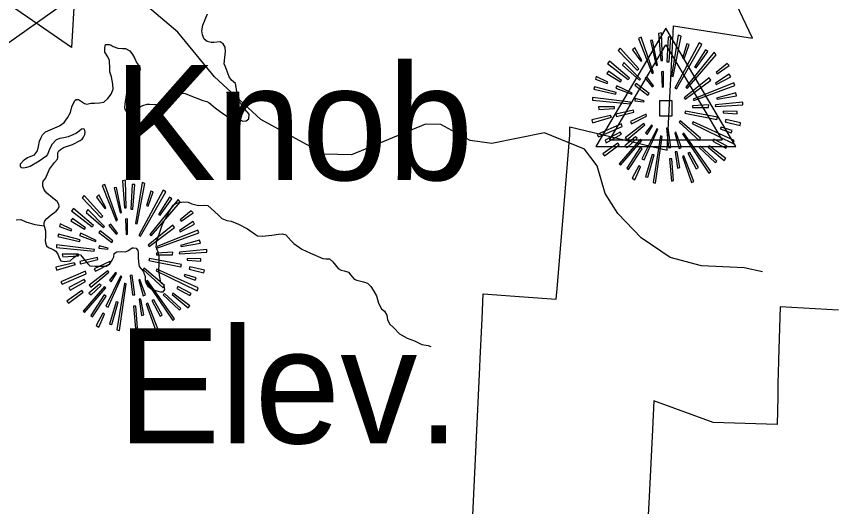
# Model space of a CAD drawing. Extents: x 1159738 to 1321356, y 736314 to 882035.
# Drawn here: x 1185086 to 1191346, y 823694 to 827438 of the extents above; entities that cross this region are included whole.
import ezdxf

# ---------------------------------------------------------------- set-up
doc = ezdxf.new("R2010")
doc.units = 0
for name, color, linetype in [('Exist Boundary Land Use Forest National US Forest Service', 7, 'Continuous'), ('Exist Geographical Mountain Summit CELL', 7, 'Continuous'), ('Exist Geographical Mountain Summit Elevation Number Label', 7, 'Continuous'), ('Exist Geographical Mountain Summit Label', 7, 'Continuous'), ('Exist Hydrographic Creek Single Shore', 7, 'Continuous'), ('Exist Hydrographic Misc Water Feature', 7, 'Continuous'), ('Exist Road Non-System Type 51', 7, 'Continuous'), ('Exist Survey Geodetic Marker CELL', 7, 'Continuous')]:
    doc.layers.add(name, color=color, linetype=linetype)

msp = doc.modelspace()

# ---------------------------------------------------------------- linework, layer by layer
at = {"layer": 'Exist Boundary Land Use Forest National US Forest Service'}
for points in [[(1184688.9, 828448.9), (1185575.4, 828394), (1185547.9, 827913.1), (1185529.8, 827596.2), (1185507.4, 827200.9), (1185259.6, 827371), (1185032.4, 827526.9)], [(1188567.6, 823576.3), (1188623.2, 824758.6), (1188626.2, 824824.1), (1188640.5, 825128.8), (1188649.4, 825317.8), (1188957.9, 825296.5), (1189207.1, 825279.4), (1189213.6, 825356.9), (1189216.3, 825389.3), (1189256.9, 825877.7), (1189311.4, 826532.5), (1189311.1, 826542.9), (1189310, 826594.5), (1190053.5, 826415.9), (1190066.4, 826672.2), (1190095.8, 827255.4), (1190101.4, 827365), (1190703.4, 827271), (1190629.4, 827427), (1190200.6, 828338.2)], [(1191361.6, 825193.9), (1190915.5, 825218.9), (1190902.5, 824814.9), (1190900.3, 824708.2), (1190899, 824645.5), (1190896.7, 824533.1), (1190892.9, 824320), (1190404.9, 824337.6), (1189950.7, 824502.7), (1189939.9, 824283.5), (1189914.8, 823769.3), (1189901.1, 823491.1)]]:
    msp.add_lwpolyline(points, dxfattribs=at)
at = {"layer": 'Exist Geographical Mountain Summit CELL'}
for points in [[(1189833.1, 827270.4), (1189937.9, 827002.9), (1189949.6, 827007), (1189853.6, 827280.5)], [(1189987.4, 827308.1), (1190003.6, 827100.1), (1190016.4, 827101.7), (1190010.8, 827312.4)], [(1190051.5, 827091.6), (1190067.2, 827091.6), (1190081.7, 827280.5), (1190059.9, 827280.5)], [(1190099.4, 826978), (1190158.9, 827286.3), (1190137, 827293.5), (1190086.2, 826981.1)], [(1189968.5, 827062.5), (1189978.6, 827065.4), (1189942.4, 827257.1), (1189924.9, 827252.8)], [(1190112.3, 826890.9), (1190124, 826883.7), (1190318.7, 827222.2), (1190296.9, 827236.9)], [(1190170.3, 827119), (1190183.6, 827114.5), (1190221.4, 827222.2), (1190202.5, 827229.4)], [(1189679.2, 827177.3), (1189823, 827027.5), (1189836.3, 827037.6), (1189695.3, 827196.2)], [(1189789.5, 827183.1), (1189852, 827095.9), (1189859.4, 827101.7), (1189805.7, 827199.1)], [(1190196.6, 826896.7), (1190205.4, 826888), (1190427.8, 827145.1), (1190411.7, 827164.2)], [(1190346.4, 827183.1), (1190262.1, 827049.3), (1190273.8, 827044.8), (1190363.7, 827170.1)], [(1189597.8, 827078.3), (1189756.2, 826956.3), (1189765, 826965.1), (1189612.4, 827095.9)], [(1189711, 827066.6), (1189841.9, 826950.5), (1189850.7, 826959.1), (1189722.7, 827087.1)], [(1189593.5, 827002.9), (1189696.6, 826937.4), (1189705.4, 826947.8), (1189605, 827018.7)], [(1190427.8, 827008.6), (1190435.1, 826998.5), (1190526.6, 827063.7), (1190512, 827078.3)], [(1189506.3, 826959.1), (1189596.2, 826924.4), (1189600.7, 826936.1), (1189512.1, 826979.6)], [(1189884.2, 826965.1), (1189939.5, 826899.4), (1189948, 826908.2), (1189897.2, 826976.8)], [(1190009.2, 827014.6), (1190014.8, 826898.1), (1190025.2, 826899.4), (1190025.2, 827015.9)], [(1190183.6, 826816.7), (1190190.8, 826806.6), (1190385.5, 826950.5), (1190372.6, 826968)], [(1190427.8, 826917.2), (1190538.1, 826976.8), (1190526.6, 826996.9), (1190422.2, 826927.3)], [(1189494.6, 826882.1), (1189660.3, 826844.3), (1189664.7, 826857.4), (1189499.1, 826901)], [(1189660.3, 826890.9), (1189782.3, 826843), (1189786.8, 826851.5), (1189669.1, 826907.1)], [(1189805.7, 826912.7), (1189906, 826836.9), (1189914.5, 826848.6), (1189815.8, 826925.7)], [(1190251.7, 826805.2), (1190256.2, 826796.2), (1190568.7, 826911.1), (1190561.5, 826930)], [(1190435.1, 826805.2), (1190582, 826831.3), (1190576.1, 826853.1), (1190429.4, 826814)], [(1189484.2, 826797.8), (1189772.2, 826770.1), (1189773.5, 826781.8), (1189484.2, 826818)], [(1189807, 826793.5), (1189875.4, 826784.7), (1189877, 826793.5), (1189810, 826810.8)], [(1190420.5, 826749.9), (1190629.9, 826762.9), (1190631.2, 826781.8), (1190422.2, 826762.9)], [(1189532.6, 826728.1), (1189651.4, 826733.9), (1189651.4, 826748.3), (1189528.1, 826748.3)], [(1189661.9, 826691.9), (1189666, 826672.9), (1189798.5, 826706.4), (1189795.6, 826720.9)], [(1190189.2, 826699.1), (1190432.2, 826651.2), (1190436.6, 826668.5), (1190193.7, 826713.6)], [(1190247.7, 826754.4), (1190247.7, 826742.7), (1190368.2, 826742.7), (1190371, 826762.9)], [(1190480.1, 826702), (1190586.2, 826693.1), (1190586.2, 826710.5), (1190481.7, 826714.8)], [(1189478.6, 826646.8), (1189484.2, 826626.3), (1189628.4, 826668.5), (1189619.6, 826681.5)], [(1189772.2, 826635.1), (1189781, 826616.2), (1189895.9, 826677), (1189891.6, 826690.3)], [(1190496.3, 826633.5), (1190609.4, 826604.5), (1190612.3, 826626.3), (1190500.3, 826651.2)], [(1189517.7, 826536.1), (1189528.1, 826517.5), (1189709.8, 826597.3), (1189703.8, 826616.2)], [(1189732.8, 826510.1), (1189744.5, 826495.4), (1189882.6, 826609), (1189875.4, 826619)], [(1189859.4, 826350.2), (1189877, 826343), (1189983.1, 826576.8), (1189973, 826580)], [(1189887.1, 826547.8), (1189900.1, 826536.1), (1189940.8, 826601.6), (1189933.4, 826607.3)], [(1190047, 826584.3), (1190062.8, 826436.1), (1190080.5, 826437.2), (1190059.9, 826587.2)], [(1190144.5, 826630.7), (1190298.5, 826489.6), (1190308.6, 826507.1), (1190151.7, 826639.5)], [(1190244.5, 826620.6), (1190557.2, 826467.8), (1190564.4, 826489.6), (1190250.6, 826632.2)], [(1190458.4, 826580), (1190542.6, 826547.8), (1190549.8, 826565.4), (1190464.1, 826592.8)], [(1189587.7, 826472.3), (1189703.8, 826539.1), (1189695.3, 826553.7), (1189578.9, 826492.5)], [(1189747.7, 826436.1), (1189824.6, 826508.5), (1189811.3, 826517.5), (1189729.9, 826448.9)], [(1189945.1, 826168.6), (1189964, 826164.1), (1190014.8, 826521.5), (1190002, 826524.7)], [(1190111, 826549.4), (1190145.8, 826430), (1190161.8, 826437.2), (1190119.5, 826553.7)], [(1190169, 826540.4), (1190371, 826241.1), (1190385.5, 826252.7), (1190179.1, 826544.9)], [(1189562.9, 826389.3), (1189574.4, 826373.3), (1189688, 826457.7), (1189677.6, 826470.7)], [(1189686.5, 826310.8), (1189698.1, 826300.7), (1189861, 826491.2), (1189849.3, 826499.7)], [(1190401.6, 826484), (1190501.9, 826431.6), (1190512, 826446.2), (1190410.5, 826499.7)], [(1189846.4, 826436.1), (1189746.1, 826278.9), (1189758.9, 826268.9), (1189862.4, 826427.1)], [(1190150.1, 826283.3), (1190128.3, 826402.6), (1190115.2, 826402.6), (1190132.8, 826278.9)], [(1190211, 826392.2), (1190275.1, 826274.5), (1190291.3, 826283.3), (1190225.9, 826398.1)], [(1190298.5, 826437.2), (1190418.9, 826320.9), (1190432.2, 826331.3), (1190307.3, 826447.3)], [(1190365.3, 826440.1), (1190487.4, 826336.9), (1190500.3, 826351.5), (1190372.6, 826450.5)], [(1189906, 826209.3), (1189953.9, 826380.5), (1189939.5, 826382.1), (1189888.4, 826213.3)], [(1190071.6, 826350.2), (1190086.2, 826180.3), (1190102.2, 826184.3), (1190088.9, 826350.2)], [(1190169, 826369.1), (1190238.9, 826169.9), (1190256.2, 826177.1), (1190180.7, 826372)], [(1189786.8, 826201.9), (1189805.7, 826190.4), (1189849.3, 826289), (1189836.3, 826297.8)], [(1185741.7, 826145.2), (1185846.5, 825877.7), (1185858.2, 825881.8), (1185762.2, 826155.3)], [(1185896, 826182.8), (1185912.1, 825974.9), (1185925, 825976.5), (1185919.4, 826187.2)], [(1185960, 825966.4), (1185975.7, 825966.4), (1185990.3, 826155.3), (1185968.5, 826155.3)], [(1186007.9, 825852.8), (1186067.5, 826161), (1186045.6, 826168.3), (1185994.8, 825855.9)], [(1185877.1, 825937.3), (1185887.2, 825940.1), (1185851, 826131.9), (1185833.5, 826127.6)], [(1186020.9, 825765.7), (1186032.6, 825758.5), (1186227.3, 826097), (1186205.5, 826111.7)], [(1186078.9, 825993.8), (1186092.2, 825989.3), (1186130, 826097), (1186111.1, 826104.2)], [(1185587.7, 826052.1), (1185731.6, 825902.3), (1185744.9, 825912.4), (1185603.9, 826071)], [(1185698.1, 826057.9), (1185760.6, 825970.7), (1185768, 825976.5), (1185714.3, 826073.9)], [(1186105.2, 825771.4), (1186114, 825762.8), (1186336.4, 826019.9), (1186320.3, 826039)], [(1186255, 826057.9), (1186170.7, 825924.1), (1186182.4, 825919.6), (1186272.3, 826044.9)], [(1185506.4, 825953.1), (1185664.8, 825831), (1185673.6, 825839.9), (1185520.9, 825970.7)], [(1185619.6, 825941.4), (1185750.5, 825825.3), (1185759.3, 825833.9), (1185631.3, 825961.9)], [(1185502, 825877.7), (1185605.2, 825812.1), (1185614, 825822.5), (1185513.6, 825893.5)], [(1186336.4, 825883.4), (1186343.7, 825873.3), (1186435.2, 825938.5), (1186420.6, 825953.1)], [(1185414.9, 825833.9), (1185504.8, 825799.2), (1185509.3, 825810.9), (1185420.7, 825854.4)], [(1185792.8, 825839.9), (1185848.1, 825774.2), (1185856.6, 825783), (1185805.8, 825851.5)], [(1185917.8, 825889.4), (1185923.4, 825772.9), (1185933.8, 825774.2), (1185933.8, 825890.6)], [(1186092.2, 825691.5), (1186099.4, 825681.4), (1186294.1, 825825.3), (1186281.2, 825842.7)], [(1186336.4, 825792), (1186446.7, 825851.5), (1186435.2, 825871.7), (1186330.7, 825802)], [(1185403.2, 825756.9), (1185568.8, 825719.1), (1185573.3, 825732.2), (1185407.7, 825775.8)], [(1185568.8, 825765.7), (1185690.9, 825717.8), (1185695.4, 825726.3), (1185577.7, 825781.9)], [(1185714.3, 825787.5), (1185814.6, 825711.7), (1185823.1, 825723.4), (1185724.4, 825800.4)], [(1186160.3, 825680), (1186164.8, 825671), (1186477.3, 825785.9), (1186470.1, 825804.8)], [(1186343.7, 825680), (1186490.6, 825706.1), (1186484.7, 825727.9), (1186338, 825688.8)], [(1185392.8, 825672.6), (1185680.8, 825644.9), (1185682.1, 825656.6), (1185392.8, 825692.8)], [(1185715.6, 825668.3), (1185784, 825659.5), (1185785.6, 825668.3), (1185718.6, 825685.6)], [(1186329.1, 825624.7), (1186538.5, 825637.7), (1186539.8, 825656.6), (1186330.7, 825637.7)], [(1185441.2, 825602.9), (1185560, 825608.7), (1185560, 825623.1), (1185436.7, 825623.1)], [(1185570.4, 825566.7), (1185574.6, 825547.7), (1185707.1, 825581.1), (1185704.2, 825595.7)], [(1186097.8, 825573.9), (1186340.8, 825526), (1186345.2, 825543.3), (1186102.3, 825588.3)], [(1186156.3, 825629.2), (1186156.3, 825617.5), (1186276.8, 825617.5), (1186279.6, 825637.7)], [(1186388.7, 825576.8), (1186494.8, 825567.8), (1186494.8, 825585.3), (1186390.3, 825589.6)], [(1185387.2, 825521.5), (1185392.8, 825501), (1185537, 825543.3), (1185528.2, 825556.3)], [(1185680.8, 825509.8), (1185689.6, 825490.9), (1185804.5, 825551.8), (1185800.2, 825565.1)], [(1186404.9, 825508.2), (1186518, 825479.2), (1186520.9, 825501), (1186408.9, 825526)], [(1185426.3, 825410.8), (1185436.7, 825392.3), (1185618.3, 825472), (1185612.4, 825490.9)], [(1185641.4, 825384.9), (1185653.1, 825370.2), (1185791.2, 825483.7), (1185784, 825493.8)], [(1185768, 825225), (1185785.6, 825217.8), (1185891.6, 825451.5), (1185881.6, 825454.7)], [(1185795.7, 825422.5), (1185808.7, 825410.8), (1185849.4, 825476.4), (1185842, 825482.1)], [(1185955.6, 825459.1), (1185971.4, 825310.9), (1185989, 825312), (1185968.5, 825461.9)], [(1186053.1, 825505.5), (1186207.1, 825364.4), (1186217.2, 825381.8), (1186060.3, 825514.3)], [(1186153.1, 825495.4), (1186465.8, 825342.6), (1186473, 825364.4), (1186159.2, 825507)], [(1186366.9, 825454.7), (1186451.2, 825422.5), (1186458.4, 825440.2), (1186372.7, 825467.6)], [(1185496.3, 825347.1), (1185612.4, 825413.9), (1185603.9, 825428.5), (1185487.5, 825367.3)], [(1185656.3, 825310.9), (1185733.2, 825383.3), (1185719.9, 825392.3), (1185638.5, 825323.7)], [(1185853.7, 825043.4), (1185872.6, 825038.9), (1185923.4, 825396.3), (1185910.5, 825399.5)], [(1186019.6, 825424.1), (1186054.4, 825304.8), (1186070.4, 825312), (1186028.1, 825428.5)], [(1186077.6, 825415.2), (1186279.6, 825115.9), (1186294.1, 825127.5), (1186087.7, 825419.7)], [(1185471.4, 825264.1), (1185483, 825248.1), (1185596.6, 825332.5), (1185586.1, 825345.5)], [(1185595.1, 825185.6), (1185606.7, 825175.5), (1185769.6, 825366), (1185757.9, 825374.5)], [(1186310.2, 825358.8), (1186410.5, 825306.4), (1186420.6, 825321), (1186319, 825374.5)], [(1185755, 825310.9), (1185654.7, 825153.7), (1185667.5, 825143.6), (1185771, 825301.9)], [(1186058.7, 825158.1), (1186036.9, 825277.4), (1186023.8, 825277.4), (1186041.4, 825153.7)], [(1186119.6, 825267), (1186183.7, 825149.2), (1186199.9, 825158.1), (1186134.5, 825272.9)], [(1186207.1, 825312), (1186327.5, 825195.7), (1186340.8, 825206.1), (1186215.9, 825322.1)], [(1186273.9, 825314.9), (1186395.9, 825211.7), (1186408.9, 825226.3), (1186281.2, 825325.3)], [(1185814.6, 825084), (1185862.5, 825255.3), (1185848.1, 825256.9), (1185797, 825088)], [(1185980.2, 825225), (1185994.8, 825055), (1186010.8, 825059.1), (1185997.5, 825225)], [(1186077.6, 825243.9), (1186147.5, 825044.6), (1186164.8, 825051.8), (1186089.3, 825246.8)], [(1185695.4, 825076.7), (1185714.3, 825065.1), (1185757.9, 825163.8), (1185744.9, 825172.6)]]:
    msp.add_lwpolyline(points, close=True, dxfattribs=at)
at = {"layer": 'Exist Hydrographic Creek Single Shore'}
msp.add_lwpolyline([(1184947.4, 827181.7), (1185465.4, 827550.3), (1185721.4, 827751.9), (1185788.3, 827767)], dxfattribs=at)
at = {"layer": 'Exist Hydrographic Misc Water Feature'}
for points in [[(1186599.4, 826976.1), (1186317.3, 827316.6), (1185788.3, 827767)], [(1190781.5, 825487.5), (1190640.5, 825516.6), (1190315.5, 825532.9), (1190075.4, 825596.8), (1189854.5, 825745.7), (1189675.5, 825933.1), (1189579.4, 826085.9), (1189518.4, 826297.3), (1189422.4, 826423.9), (1189116.4, 826548.2), (1188714.4, 826467.7), (1188548.4, 826490.7), (1188326.4, 826613.2), (1188209.5, 826615.6), (1187644.4, 826380.8), (1187436.4, 826384.9), (1186951.4, 826650.6), (1186599.4, 826976.1)]]:
    msp.add_lwpolyline(points, dxfattribs=at)
at = {"layer": 'Exist Road Non-System Type 51'}
for points in [[(1185971.9, 827146.7), (1185989.1, 827117.2), (1186002.6, 827086.5), (1186017.3, 827064.4), (1186028.4, 827049.6), (1186030.8, 827034.9), (1186023.4, 827007.8), (1186001.3, 826971), (1185958.4, 826919.4), (1185936.2, 826891.1), (1185927.7, 826853), (1185914.1, 826768.2), (1185911.7, 826742.9), (1185914.2, 826728.2), (1185924, 826713.4), (1185940, 826701.1), (1185953.5, 826702.4), (1185981.7, 826718.3), (1186018.6, 826740.5), (1186050.5, 826757.7), (1186083.7, 826768.7), (1186103.3, 826768.7), (1186141.4, 826763.8), (1186177, 826768.7), (1186207.7, 826799.4), (1186240.8, 826824), (1186282.6, 826842.5), (1186348.9, 826851.1), (1186375.2, 826848.5), (1186404.7, 826837.5), (1186510.3, 826794.5), (1186539.8, 826787.1), (1186555.8, 826779.7), (1186603.7, 826739.2), (1186670, 826692.5), (1186719.1, 826658.1), (1186767, 826649.4), (1186795.2, 826647), (1186813.7, 826637.2), (1186840.7, 826640.8), (1186859.1, 826655.6), (1186864, 826691.2), (1186830.9, 826730.6), (1186802.6, 826769.9), (1186774.4, 826798.1), (1186773.1, 826827.6), (1186767, 826882.9), (1186758.4, 826926), (1186727.7, 826951.8), (1186709.3, 826976.3), (1186700.7, 827004.6), (1186682.3, 827053.8), (1186672.4, 827074.7), (1186676, 827124.2), (1186682.2, 827170.9), (1186679.7, 827204), (1186663.8, 827228.6), (1186641.7, 827243.4), (1186593.8, 827239.7), (1186572.9, 827239.7), (1186543.4, 827245.8), (1186520.1, 827264.3), (1186505.3, 827297.4), (1186500.4, 827328.2), (1186510.3, 827369.9), (1186544.6, 827457.2)], [(1185297.2, 825839.5), (1185299.3, 825862), (1185304.3, 825876.7), (1185317.8, 825895.2), (1185352.2, 825922.2), (1185389, 825949.2), (1185405, 825967.7), (1185412.3, 825984.9), (1185411.1, 826002.1), (1185397.6, 826023), (1185362, 826052.5), (1185319, 826086.9), (1185298.1, 826112.7), (1185287.1, 826142.2), (1185287.1, 826160.6), (1185290.8, 826179), (1185307.9, 826198.7), (1185339.9, 826271.2), (1185353.4, 826290.9), (1185377.9, 826321.6), (1185400.1, 826346.6), (1185402.6, 826360.1), (1185402.6, 826395.7), (1185409.9, 826410.5), (1185422.2, 826421.6), (1185446.8, 826436.3), (1185476.3, 826447.4), (1185515.6, 826458.4), (1185573.3, 826489.1), (1185588, 826500.2), (1185597.8, 826514.9), (1185607.7, 826537.1), (1185610.1, 826554.3), (1185607.7, 826566.6), (1185604, 826576.4), (1185596.6, 826580.1), (1185581.9, 826576.4), (1185564.7, 826561.6), (1185545, 826545.7), (1185518, 826533.4), (1185482.4, 826518.6), (1185449.2, 826511.3), (1185417.3, 826506.3), (1185389.1, 826494.1), (1185358.4, 826463.3), (1185338.7, 826425.2), (1185322.8, 826382.2), (1185310.5, 826368.7), (1185258.9, 826331.8), (1185191.4, 826291.3), (1185164.3, 826283.9), (1185142.2, 826279), (1185123.8, 826280.2), (1185116.4, 826293.7), (1185117.7, 826310.9), (1185144.7, 826341.7), (1185171.7, 826361.3), (1185198.7, 826371.2), (1185224.5, 826381), (1185246.6, 826410.5), (1185254, 826443.7), (1185261.4, 826485.5), (1185274.9, 826512.5), (1185285.9, 826533.4), (1185309.2, 826555.5), (1185343.6, 826572.7), (1185416.1, 826603.4), (1185450.5, 826628), (1185476.3, 826663.6), (1185499.6, 826703), (1185508.2, 826746), (1185531.2, 826795.6), (1185542.2, 826804.2), (1185559.4, 826804.2), (1185576.6, 826793.1), (1185604.8, 826773.5), (1185623.3, 826768.6), (1185655.2, 826774.7), (1185681, 826775.9), (1185720.3, 826777.2), (1185753.4, 826783.3), (1185784.1, 826811.6), (1185809.9, 826844.7), (1185825.9, 826882.8), (1185822.2, 826920.9), (1185812.4, 826976.2), (1185800.1, 827014.3), (1185798.9, 827037.7), (1185796.4, 827100.4), (1185782.9, 827128.6), (1185762, 827164.3), (1185760.8, 827197.4), (1185766.9, 827223.3), (1185795, 827224.1), (1185809.8, 827218), (1185824.5, 827208.2), (1185860.1, 827195.9), (1185897, 827193.4), (1185917.8, 827192.2), (1185952.2, 827176.2), (1185971.9, 827146.7)], [(1185297.2, 825839.5), (1185308.3, 825801.4), (1185309.5, 825776.8), (1185308.3, 825754.7), (1185305.8, 825725.2), (1185307, 825709.2), (1185315.6, 825685.9), (1185331.6, 825673.6), (1185366, 825656.4), (1185388.1, 825644.1), (1185402.8, 825623.2), (1185416.3, 825590), (1185426.1, 825570.4), (1185449.5, 825565.4), (1185496.1, 825570.4), (1185525.6, 825597.4), (1185553.9, 825619.5), (1185574.7, 825617.1), (1185595.6, 825592.5), (1185631.2, 825547), (1185647, 825532.4), (1185686.3, 825529.9), (1185772.3, 825529.9), (1185795.6, 825544.7), (1185817.7, 825576.6), (1185828.8, 825602.4), (1185832.5, 825627), (1185852.1, 825640.5), (1185885.3, 825641.8), (1185916, 825640.5), (1185935.6, 825646.7), (1185970, 825670), (1185979.8, 825671.3), (1186000.7, 825667.6), (1186011.8, 825650.4), (1186015.5, 825634.4), (1186016.7, 825598.7), (1186017.9, 825560.7), (1186024.1, 825528.7), (1186054.8, 825493.1), (1186069.5, 825452.5), (1186069.5, 825420.6), (1186076.5, 825398.9), (1186090.1, 825378), (1186122, 825352.2), (1186166.2, 825338.7), (1186187.1, 825335), (1186205.5, 825335), (1186217.8, 825351), (1186212.9, 825381.7), (1186188.3, 825406.3), (1186180.9, 825445.6), (1186172.3, 825500.9), (1186174.8, 825543.9), (1186176, 825600.5), (1186168.6, 825637.3), (1186153.9, 825674.2), (1186158.8, 825725.8), (1186176, 825773.8), (1186201.7, 825851.5), (1186252, 825944.9), (1186281.5, 825996.5), (1186299.9, 826010), (1186328.2, 826017.4), (1186365, 826022.3), (1186397, 826019.9), (1186426.4, 826007.6), (1186476.8, 825994), (1186520.5, 825996.4), (1186546.3, 825994), (1186573.3, 825971.9), (1186624.9, 825922.7), (1186653.1, 825893.2), (1186691.2, 825879.7), (1186724.4, 825874.8), (1186782.1, 825851.4), (1186849.6, 825815.8), (1186912.2, 825771.6), (1186925.2, 825762.2), (1186962, 825758.5), (1187035.7, 825767.1), (1187086.1, 825775.7), (1187118, 825778.1), (1187142.6, 825770.8), (1187183.1, 825724.1), (1187204, 825704.4), (1187265.4, 825660.2), (1187330.5, 825630.7), (1187425, 825590.1), (1187447.1, 825586.4), (1187475.4, 825586.4), (1187502.4, 825564.3), (1187542.9, 825512.7), (1187563.8, 825499.2), (1187588.3, 825495.5), (1187621.5, 825485.7), (1187639.9, 825461.1), (1187664, 825431.9), (1187684.9, 825424.6), (1187736.5, 825409.8), (1187766, 825400)], [(1185084.3, 825883.7), (1185119.9, 825886.2), (1185158, 825868.9), (1185227.2, 825848.1), (1185297.2, 825839.5)], [(1187766, 825400), (1187791.7, 825375.4), (1187810.2, 825347.1), (1187833.5, 825304.1), (1187849.1, 825247.1), (1187872.5, 825205.3), (1187894.6, 825185.6), (1187913, 825154.9), (1187917.9, 825120.5), (1187937.5, 825087.3), (1187967, 825059.1), (1188010, 825013.6), (1188068.9, 824979.2), (1188124.2, 824959.5), (1188179.5, 824932.5), (1188229.8, 824923.9), (1188248.2, 824916.5)]]:
    msp.add_lwpolyline(points, dxfattribs=at)
at = {"layer": 'Exist Survey Geodetic Marker CELL'}
for points in [[(1190577.5, 826444.8), (1190041.7, 827349), (1189507.8, 826444.8)], [(1190473.8, 826493.3), (1189611.7, 826493.3), (1190041.7, 827221.9)], [(1190090.9, 826679.6), (1190090.9, 826792.7), (1189993.9, 826792.7), (1189993.9, 826679.6)]]:
    msp.add_lwpolyline(points, close=True, dxfattribs=at)

# ---------------------------------------------------------------- texts
at = {"layer": 'Exist Geographical Mountain Summit Elevation Number Label'}
msp.add_text('Elev. ', height=880, dxfattribs=at).set_placement((1185857.5, 824176.8))
at = {"layer": 'Exist Geographical Mountain Summit Label'}
msp.add_text(' Knob', height=880, dxfattribs=at).set_placement((1185498.8, 826187.5))

doc.saveas('drawing.dxf')
